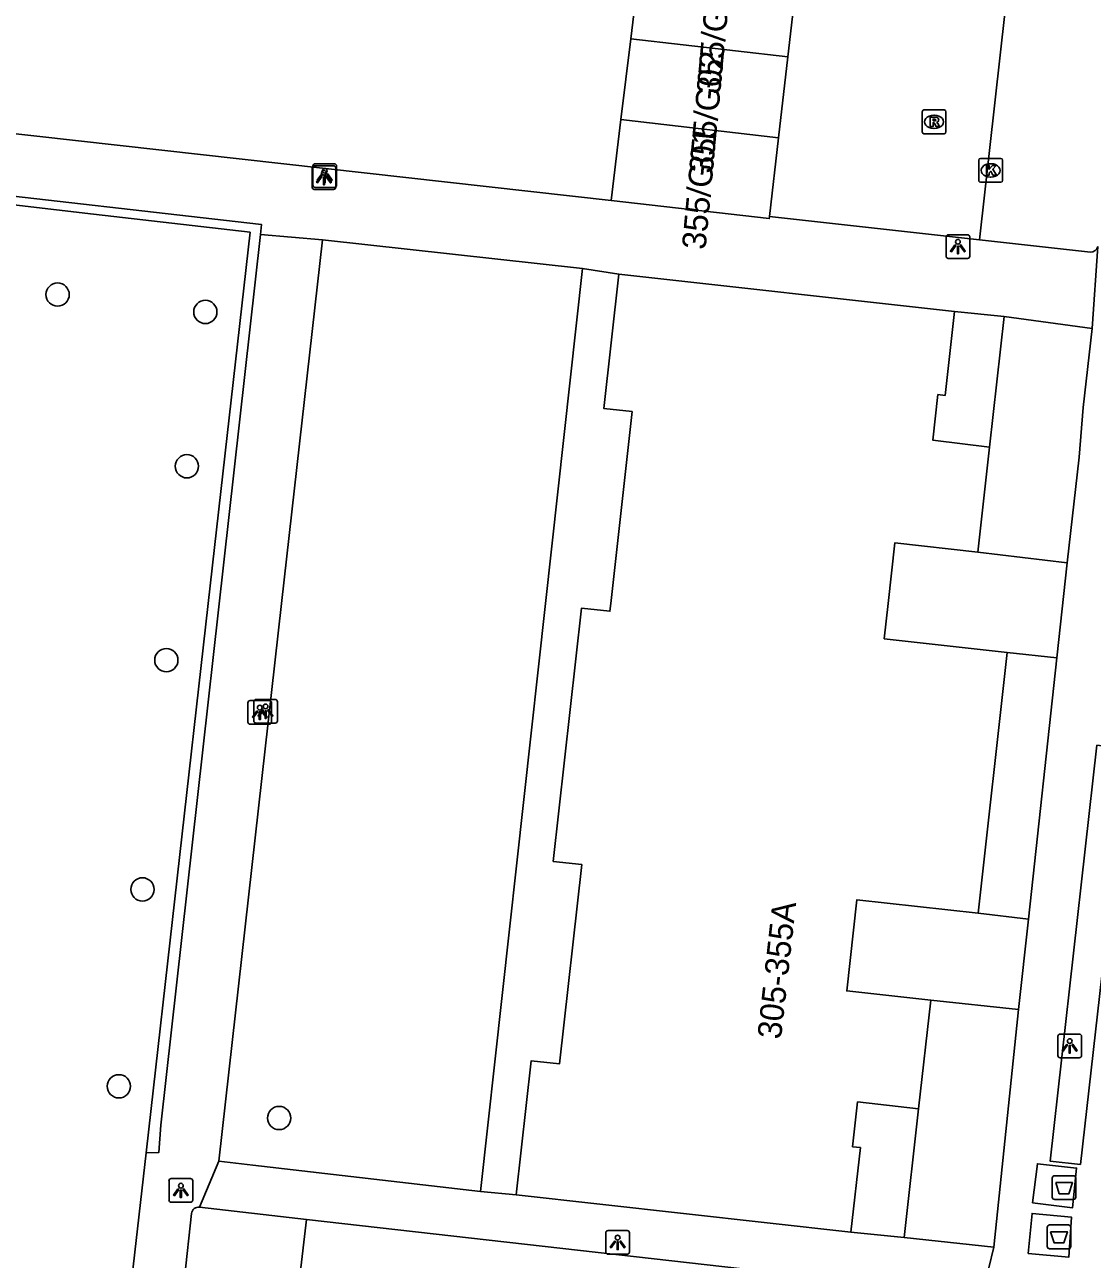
# Model space of a CAD drawing. Extents: x 161928 to 163055, y 386475 to 387428.
# Drawn here: x 162023.8 to 162068.7, y 386722.4 to 386774.3 of the extents above; entities that cross this region are included whole.
import ezdxf

# ---------------------------------------------------------------- set-up
doc = ezdxf.new("R2010")
doc.units = 0
for name, color, linetype in [('IMGEO_Afval_apart_plaats', 7, 'Continuous'), ('IMGEO_Boom', 7, 'Continuous'), ('IMGEO_Groenvoorziening', 7, 'Continuous'), ('IMGEO_Kolk', 7, 'Continuous'), ('IMGEO_Lichtpunt', 7, 'Continuous'), ('IMGEO_Pand', 7, 'Continuous'), ('IMGEO_Pand_nummerreeks', 7, 'Continuous'), ('IMGEO_Rijbaan_lokaal_open', 7, 'Continuous'), ('IMGEO_Rioolput', 7, 'Continuous'), ('IMGEO_Voetpad_gesloten', 7, 'Continuous'), ('IMGEO_Voetpad_open', 7, 'Continuous')]:
    doc.layers.add(name, color=color, linetype=linetype)

msp = doc.modelspace()

# ---------------------------------------------------------------- linework, layer by layer
at = {"layer": 'IMGEO_Afval_apart_plaats'}
for p, q in [((162067.062, 386725.035), (162067.062, 386725.835)), ((162067.062, 386725.835), (162067.062, 386725.035)), ((162067.162, 386725.935), (162067.952, 386725.935)), ((162067.952, 386725.935), (162067.162, 386725.935)), ((162068.052, 386725.835), (162068.052, 386725.035)), ((162068.052, 386725.035), (162068.052, 386725.835)), ((162067.952, 386724.935), (162067.162, 386724.935)), ((162067.162, 386724.935), (162067.952, 386724.935)), ((162066.849, 386722.964), (162066.849, 386723.764)), ((162066.849, 386723.764), (162066.849, 386722.964)), ((162066.949, 386723.864), (162067.739, 386723.864)), ((162067.739, 386723.864), (162066.949, 386723.864)), ((162067.839, 386723.764), (162067.839, 386722.964)), ((162067.839, 386722.964), (162067.839, 386723.764)), ((162067.739, 386722.864), (162066.949, 386722.864)), ((162066.949, 386722.864), (162067.739, 386722.864))]:
    msp.add_line(p, q, dxfattribs=at)
for points in [[(162067.205, 386725.649), (162067.909, 386725.649), (162067.76, 386725.179), (162067.354, 386725.179), (162067.205, 386725.649)], [(162066.992, 386723.578), (162067.696, 386723.578), (162067.547, 386723.108), (162067.141, 386723.108), (162066.992, 386723.578)]]:
    msp.add_lwpolyline(points, dxfattribs=at)
for centre, start, end in [((162067.162, 386725.835), 90, 180), ((162067.162, 386725.835), 90, 180), ((162067.952, 386725.835), 0, 90), ((162067.952, 386725.835), 360, 90), ((162067.162, 386725.035), 180, 270), ((162067.162, 386725.035), 180, 270), ((162067.952, 386725.035), 270, 0), ((162067.952, 386725.035), 270, 0), ((162066.949, 386723.764), 90, 180), ((162066.949, 386723.764), 90, 180), ((162067.739, 386723.764), 0, 90), ((162067.739, 386723.764), 360, 90), ((162066.949, 386722.964), 180, 270), ((162066.949, 386722.964), 180, 270), ((162067.739, 386722.964), 270, 0), ((162067.739, 386722.964), 270, 0)]:
    msp.add_arc(centre, 0.1, start, end, dxfattribs=at)
at = {"layer": 'IMGEO_Boom'}
for centre in [(162025.225, 386762.991), (162031.439, 386762.26), (162030.664, 386755.77), (162029.798, 386747.617), (162028.793, 386737.977), (162027.801, 386729.696), (162034.543, 386728.362)]:
    msp.add_circle(centre, 0.489, dxfattribs=at)
at = {"layer": 'IMGEO_Groenvoorziening'}
msp.add_lwpolyline([(162047.299, 386764.081), (162045.743, 386750), (162043.01, 386725.268)], dxfattribs=at)
at = {"layer": 'IMGEO_Kolk'}
for p, q in [((162063.968, 386767.788), (162063.968, 386768.64)), ((162064.043, 386768.714), (162064.895, 386768.714)), ((162064.456, 386768.494), (162064.481, 386768.494)), ((162064.969, 386768.64), (162064.969, 386767.788)), ((162064.479, 386767.934), (162064.454, 386767.934)), ((162064.895, 386767.714), (162064.043, 386767.714))]:
    msp.add_line(p, q, dxfattribs=at)
for points in [[(162063.968, 386767.788), (162063.968, 386768.64)], [(162064.043, 386768.714), (162064.895, 386768.714)], [(162064.289, 386768.414), (162064.412, 386768.414), (162064.412, 386768.263), (162064.542, 386768.414), (162064.706, 386768.414), (162064.56, 386768.263), (162064.713, 386768.014), (162064.561, 386768.014), (162064.476, 386768.178), (162064.412, 386768.111), (162064.412, 386768.014), (162064.289, 386768.014), (162064.289, 386768.414)], [(162064.969, 386768.64), (162064.969, 386767.788)], [(162064.895, 386767.714), (162064.043, 386767.714)]]:
    msp.add_lwpolyline(points, dxfattribs=at)
for centre, start, end in [((162064.045, 386768.638), 91.552, 178.448), ((162064.045, 386768.638), 91.552, 178.448), ((162064.893, 386768.638), 1.552, 88.448), ((162064.893, 386768.638), 1.552, 88.448), ((162064.045, 386767.79), 181.552, 268.448), ((162064.045, 386767.79), 181.552, 268.448), ((162064.893, 386767.79), 271.552, 358.448), ((162064.893, 386767.79), 271.552, 358.448)]:
    msp.add_arc(centre, 0.0765, start, end, dxfattribs=at)
for centre, major_axis, ratio, start_param, end_param in [((162064.455, 386768.214), (-0.387, 0.002), 0.722429, 4.712389, 7.853982), ((162064.48, 386768.214), (-0.39, 0.002), 0.717154, 1.570796, 4.712389)]:
    msp.add_ellipse(centre, major_axis=major_axis, ratio=ratio, start_param=start_param, end_param=end_param, dxfattribs=at)
at = {"layer": 'IMGEO_Lichtpunt'}
for p, q in [((162035.96, 386768.4), (162035.96, 386767.593)), ((162035.96, 386768.4), (162035.96, 386767.593)), ((162036.829, 386768.41), (162036.021, 386768.41)), ((162036.829, 386768.41), (162036.021, 386768.41)), ((162036.862, 386768.495), (162036.054, 386768.495)), ((162036.862, 386768.495), (162036.054, 386768.495)), ((162036.956, 386767.593), (162036.956, 386768.4)), ((162036.956, 386767.593), (162036.956, 386768.4)), ((162035.927, 386768.315), (162035.927, 386767.508)), ((162035.927, 386768.315), (162035.927, 386767.508)), ((162036.923, 386767.508), (162036.923, 386768.315)), ((162036.923, 386767.508), (162036.923, 386768.315)), ((162036.021, 386767.414), (162036.829, 386767.414)), ((162036.021, 386767.414), (162036.829, 386767.414)), ((162036.054, 386767.499), (162036.862, 386767.499)), ((162036.054, 386767.499), (162036.862, 386767.499)), ((162062.593, 386765.414), (162062.593, 386764.607)), ((162062.593, 386765.414), (162062.593, 386764.607)), ((162063.495, 386765.509), (162062.687, 386765.509)), ((162063.495, 386765.509), (162062.687, 386765.509)), ((162063.589, 386764.607), (162063.589, 386765.414)), ((162063.589, 386764.607), (162063.589, 386765.414)), ((162062.687, 386764.513), (162063.495, 386764.513)), ((162062.687, 386764.513), (162063.495, 386764.513)), ((162033.23, 386745.822), (162033.23, 386745.015)), ((162033.23, 386745.822), (162033.23, 386745.015)), ((162034.132, 386745.917), (162033.324, 386745.917)), ((162034.132, 386745.917), (162033.324, 386745.917)), ((162033.472, 386745.871), (162033.472, 386745.064)), ((162033.472, 386745.871), (162033.472, 386745.064)), ((162034.374, 386745.966), (162033.566, 386745.966)), ((162034.374, 386745.966), (162033.566, 386745.966)), ((162034.226, 386745.015), (162034.226, 386745.822)), ((162034.226, 386745.015), (162034.226, 386745.822)), ((162034.468, 386745.064), (162034.468, 386745.871)), ((162034.468, 386745.064), (162034.468, 386745.871)), ((162033.324, 386744.921), (162034.132, 386744.921)), ((162033.324, 386744.921), (162034.132, 386744.921)), ((162033.566, 386744.97), (162034.374, 386744.97)), ((162033.566, 386744.97), (162034.374, 386744.97)), ((162067.295, 386731.8), (162067.295, 386730.993)), ((162067.295, 386731.8), (162067.295, 386730.993)), ((162068.197, 386731.895), (162067.389, 386731.895)), ((162068.197, 386731.895), (162067.389, 386731.895)), ((162068.291, 386730.993), (162068.291, 386731.8)), ((162068.291, 386730.993), (162068.291, 386731.8)), ((162067.389, 386730.899), (162068.197, 386730.899)), ((162067.389, 386730.899), (162068.197, 386730.899)), ((162030.812, 386725.814), (162030.004, 386725.814)), ((162030.812, 386725.814), (162030.004, 386725.814)), ((162029.91, 386725.719), (162029.91, 386724.912)), ((162029.91, 386725.719), (162029.91, 386724.912)), ((162030.906, 386724.912), (162030.906, 386725.719)), ((162030.906, 386724.912), (162030.906, 386725.719)), ((162030.004, 386724.818), (162030.812, 386724.818)), ((162030.004, 386724.818), (162030.812, 386724.818)), ((162048.281, 386723.533), (162048.281, 386722.726)), ((162048.281, 386723.533), (162048.281, 386722.726)), ((162049.183, 386723.628), (162048.375, 386723.628)), ((162049.183, 386723.628), (162048.375, 386723.628)), ((162049.277, 386722.726), (162049.277, 386723.533)), ((162049.277, 386722.726), (162049.277, 386723.533)), ((162048.375, 386722.632), (162049.183, 386722.632)), ((162048.375, 386722.632), (162049.183, 386722.632))]:
    msp.add_line(p, q, dxfattribs=at)
for points in [[(162036.301, 386767.979), (162036.34, 386767.951), (162036.152, 386767.689), (162036.114, 386767.716), (162036.301, 386767.979)], [(162036.334, 386768.064), (162036.373, 386768.036), (162036.185, 386767.774), (162036.147, 386767.801), (162036.334, 386768.064)], [(162036.403, 386767.931), (162036.45, 386767.931), (162036.45, 386767.609), (162036.403, 386767.609), (162036.403, 386767.931)], [(162036.436, 386768.016), (162036.483, 386768.016), (162036.483, 386767.694), (162036.436, 386767.694), (162036.436, 386768.016)], [(162036.513, 386767.951), (162036.551, 386767.978), (162036.738, 386767.716), (162036.699, 386767.688), (162036.513, 386767.951)], [(162036.546, 386768.036), (162036.584, 386768.063), (162036.771, 386767.801), (162036.732, 386767.773), (162036.546, 386768.036)], [(162062.967, 386765.078), (162063.006, 386765.05), (162062.818, 386764.788), (162062.78, 386764.815), (162062.967, 386765.078)], [(162063.069, 386765.03), (162063.116, 386765.03), (162063.116, 386764.708), (162063.069, 386764.708), (162063.069, 386765.03)], [(162063.179, 386765.05), (162063.217, 386765.077), (162063.404, 386764.815), (162063.365, 386764.787), (162063.179, 386765.05)], [(162033.846, 386745.535), (162033.885, 386745.507), (162033.697, 386745.245), (162033.659, 386745.272), (162033.846, 386745.535)], [(162034.058, 386745.507), (162034.096, 386745.534), (162034.283, 386745.272), (162034.244, 386745.244), (162034.058, 386745.507)], [(162033.604, 386745.486), (162033.643, 386745.458), (162033.455, 386745.196), (162033.417, 386745.223), (162033.604, 386745.486)], [(162033.706, 386745.438), (162033.753, 386745.438), (162033.753, 386745.116), (162033.706, 386745.116), (162033.706, 386745.438)], [(162033.816, 386745.458), (162033.854, 386745.485), (162034.041, 386745.223), (162034.002, 386745.195), (162033.816, 386745.458)], [(162033.948, 386745.487), (162033.995, 386745.487), (162033.995, 386745.165), (162033.948, 386745.165), (162033.948, 386745.487)], [(162067.669, 386731.464), (162067.708, 386731.436), (162067.52, 386731.174), (162067.482, 386731.201), (162067.669, 386731.464)], [(162067.771, 386731.416), (162067.818, 386731.416), (162067.818, 386731.094), (162067.771, 386731.094), (162067.771, 386731.416)], [(162067.881, 386731.436), (162067.919, 386731.463), (162068.106, 386731.201), (162068.067, 386731.173), (162067.881, 386731.436)], [(162030.284, 386725.383), (162030.323, 386725.355), (162030.135, 386725.093), (162030.097, 386725.12), (162030.284, 386725.383)], [(162030.386, 386725.335), (162030.433, 386725.335), (162030.433, 386725.013), (162030.386, 386725.013), (162030.386, 386725.335)], [(162030.496, 386725.355), (162030.534, 386725.382), (162030.721, 386725.12), (162030.682, 386725.092), (162030.496, 386725.355)], [(162048.655, 386723.197), (162048.694, 386723.169), (162048.506, 386722.907), (162048.468, 386722.934), (162048.655, 386723.197)], [(162048.867, 386723.169), (162048.905, 386723.196), (162049.092, 386722.934), (162049.053, 386722.906), (162048.867, 386723.169)], [(162048.757, 386723.149), (162048.804, 386723.149), (162048.804, 386722.827), (162048.757, 386722.827), (162048.757, 386723.149)]]:
    msp.add_lwpolyline(points, dxfattribs=at)
for centre in [(162036.426, 386768.113), (162036.459, 386768.198), (162063.092, 386765.212), (162033.729, 386745.62), (162033.971, 386745.669), (162067.794, 386731.598), (162030.409, 386725.517), (162048.78, 386723.331)]:
    msp.add_circle(centre, 0.0994, dxfattribs=at)
for centre, start, end in [((162036.021, 386768.315), 90, 180), ((162036.021, 386768.315), 90, 180), ((162036.054, 386768.4), 90, 180), ((162036.054, 386768.4), 90, 180), ((162036.829, 386768.315), 0, 90), ((162036.829, 386768.315), 0, 90), ((162036.862, 386768.4), 0, 90), ((162036.862, 386768.4), 0, 90), ((162036.021, 386767.508), 180, 270), ((162036.021, 386767.508), 180, 270), ((162036.054, 386767.593), 180, 270), ((162036.054, 386767.593), 180, 270), ((162036.829, 386767.508), 270, 0), ((162036.829, 386767.508), 270, 360), ((162036.862, 386767.593), 270, 0), ((162036.862, 386767.593), 270, 360), ((162062.687, 386765.414), 90, 180), ((162062.687, 386765.414), 90, 180), ((162063.495, 386765.414), 0, 90), ((162063.495, 386765.414), 0, 90), ((162062.687, 386764.607), 180, 270), ((162062.687, 386764.607), 180, 270), ((162063.495, 386764.607), 270, 0), ((162063.495, 386764.607), 270, 360), ((162033.324, 386745.822), 90, 180), ((162033.324, 386745.822), 90, 180), ((162033.566, 386745.871), 90, 180), ((162033.566, 386745.871), 90, 180), ((162034.132, 386745.822), 0, 90), ((162034.132, 386745.822), 0, 90), ((162034.374, 386745.871), 0, 90), ((162034.374, 386745.871), 0, 90), ((162033.324, 386745.015), 180, 270), ((162033.324, 386745.015), 180, 270), ((162033.566, 386745.064), 180, 270), ((162033.566, 386745.064), 180, 270), ((162034.132, 386745.015), 270, 0), ((162034.132, 386745.015), 270, 360), ((162034.374, 386745.064), 270, 0), ((162034.374, 386745.064), 270, 360), ((162067.389, 386731.8), 90, 180), ((162067.389, 386731.8), 90, 180), ((162068.197, 386731.8), 0, 90), ((162068.197, 386731.8), 0, 90), ((162067.389, 386730.993), 180, 270), ((162067.389, 386730.993), 180, 270), ((162068.197, 386730.993), 270, 0), ((162068.197, 386730.993), 270, 360), ((162030.004, 386725.719), 90, 180), ((162030.004, 386725.719), 90, 180), ((162030.812, 386725.719), 0, 90), ((162030.812, 386725.719), 0, 90), ((162030.004, 386724.912), 180, 270), ((162030.004, 386724.912), 180, 270), ((162030.812, 386724.912), 270, 0), ((162030.812, 386724.912), 270, 360), ((162048.375, 386723.533), 90, 180), ((162048.375, 386723.533), 90, 180), ((162049.183, 386723.533), 0, 90), ((162049.183, 386723.533), 0, 90), ((162048.375, 386722.726), 180, 270), ((162048.375, 386722.726), 180, 270), ((162049.183, 386722.726), 270, 0), ((162049.183, 386722.726), 270, 360)]:
    msp.add_arc(centre, 0.0946, start, end, dxfattribs=at)
at = {"layer": 'IMGEO_Pand'}
for points in [[(162049.742, 386777.154), (162049.329, 386773.751)], [(162056.326, 386776.401), (162055.936, 386772.995)], [(162049.329, 386773.751), (162048.916, 386770.347)], [(162049.329, 386773.751), (162055.936, 386772.995)], [(162055.936, 386772.995), (162055.547, 386769.589)], [(162048.503, 386766.944), (162048.916, 386770.347)], [(162048.916, 386770.347), (162055.547, 386769.589)], [(162055.547, 386769.589), (162055.168, 386766.28)], [(162055.168, 386766.28), (162055.157, 386766.183), (162048.503, 386766.944)], [(162048.824, 386763.85), (162048.195, 386758.205), (162049.389, 386758.073), (162048.49, 386750), (162048.454, 386749.675), (162047.261, 386749.807), (162046.075, 386739.154), (162047.268, 386739.022), (162046.333, 386730.634), (162045.14, 386730.766), (162044.512, 386725.13)], [(162048.824, 386763.85), (162062.945, 386762.278)], [(162064.418, 386756.573), (162062.04, 386756.866), (162062.254, 386758.784), (162062.552, 386758.75), (162062.945, 386762.278)], [(162063.926, 386752.159), (162064.418, 386756.573)], [(162065.168, 386747.944), (162059.991, 386748.52), (162060.155, 386750), (162060.438, 386752.547), (162063.926, 386752.159)], [(162063.946, 386736.971), (162065.168, 386747.944)], [(162061.947, 386733.315), (162058.415, 386733.71), (162058.842, 386737.538), (162063.946, 386736.971)], [(162061.439, 386728.755), (162061.947, 386733.315)], [(162058.594, 386723.562), (162058.991, 386727.12), (162058.664, 386727.157), (162058.874, 386729.041), (162061.439, 386728.755)], [(162058.594, 386723.562), (162044.512, 386725.13)]]:
    msp.add_lwpolyline(points, dxfattribs=at)
at = {"layer": 'IMGEO_Rijbaan_lokaal_open'}
for points in [[(162064.004, 386765.296), (162068.285, 386803.638)], [(162055.168, 386766.28), (162064.004, 386765.296)], [(162025.596, 386677.256), (162029.178, 386676.854), (162030.14, 386676.772), (162035.688, 386724.098)], [(162035.688, 386724.098), (162061.719, 386721.152)]]:
    msp.add_lwpolyline(points, dxfattribs=at)
at = {"layer": 'IMGEO_Rioolput'}
for p, q in [((162061.588, 386769.828), (162061.588, 386770.68)), ((162061.663, 386770.754), (162062.515, 386770.754)), ((162062.076, 386770.534), (162062.101, 386770.534)), ((162062.589, 386770.68), (162062.589, 386769.828)), ((162062.099, 386769.974), (162062.074, 386769.974)), ((162062.515, 386769.754), (162061.663, 386769.754))]:
    msp.add_line(p, q, dxfattribs=at)
for points in [[(162061.588, 386769.828), (162061.588, 386770.68)], [(162061.663, 386770.754), (162062.515, 386770.754)], [(162062.177, 386770.452), (162061.925, 386770.454), (162061.925, 386770.054)], [(162062.589, 386770.68), (162062.589, 386769.828)], [(162061.925, 386770.054), (162062.049, 386770.054), (162062.049, 386770.216), (162062.06, 386770.216)], [(162062.103, 386770.373), (162062.049, 386770.373), (162062.049, 386770.292)], [(162062.049, 386770.292), (162062.101, 386770.292)], [(162062.107, 386770.187), (162062.178, 386770.054), (162062.318, 386770.054), (162062.253, 386770.18)], [(162062.515, 386769.754), (162061.663, 386769.754)]]:
    msp.add_lwpolyline(points, dxfattribs=at)
for centre, radius, start, end in [((162061.665, 386770.678), 0.0765, 91.552, 178.448), ((162061.665, 386770.678), 0.0765, 91.552, 178.448), ((162062.176, 386770.342), 0.109, 350.3612, 89.416), ((162062.513, 386770.678), 0.0765, 1.552, 88.448), ((162062.513, 386770.678), 0.0765, 1.552, 88.448), ((162062.059, 386770.163), 0.0533, 26.0293, 88.6989), ((162062.085, 386770.481), 0.19, 274.7715, 282.9687), ((162062.109, 386770.277), 0.0964, 77.0061, 93.1865), ((162062.123, 386770.334), 0.0378, 276.6634, 79.6772), ((162062.174, 386770.342), 0.112, 277.5842, 350.9817), ((162062.158, 386770.127), 0.108, 29.5134, 73.7905), ((162061.665, 386769.83), 0.0765, 181.552, 268.448), ((162061.665, 386769.83), 0.0765, 181.552, 268.448), ((162062.513, 386769.83), 0.0765, 271.552, 358.448), ((162062.513, 386769.83), 0.0765, 271.552, 358.448)]:
    msp.add_arc(centre, radius, start, end, dxfattribs=at)
for centre, major_axis, ratio, start_param, end_param in [((162062.075, 386770.254), (-0.387, 0.002), 0.722429, 4.712389, 7.853982), ((162062.1, 386770.254), (-0.39, 0.002), 0.717154, 1.570796, 4.712389)]:
    msp.add_ellipse(centre, major_axis=major_axis, ratio=ratio, start_param=start_param, end_param=end_param, dxfattribs=at)
at = {"layer": 'IMGEO_Voetpad_gesloten'}
for points in [[(162066.229, 386724.789), (162066.438, 386726.441), (162068.08, 386726.254), (162067.906, 386724.583), (162066.229, 386724.789)], [(162066.04, 386722.67), (162066.212, 386724.348), (162067.873, 386724.187), (162067.753, 386722.504), (162066.04, 386722.67)]]:
    msp.add_lwpolyline(points, dxfattribs=at)
at = {"layer": 'IMGEO_Voetpad_open'}
for points in [[(162048.503, 386766.944), (162007.061, 386771.581)], [(162006.777, 386769.017), (162033.803, 386765.933), (162033.754, 386765.523)], [(162021.82, 386766.942), (162026.736, 386766.372), (162033.319, 386765.609), (162031.554, 386750), (162028.943, 386726.903)], [(162033.754, 386765.523), (162029.566, 386728.062), (162029.484, 386726.918), (162028.943, 386726.903)], [(162032.012, 386726.545), (162034.645, 386750), (162036.361, 386765.29)], [(162033.754, 386765.523), (162036.361, 386765.29)], [(162036.361, 386765.29), (162047.299, 386764.081)], [(162068.664, 386764.776), (162064.004, 386765.296)], [(162068.982, 386765.015), (162068.744, 386761.57)], [(162047.299, 386764.081), (162048.824, 386763.85)], [(162062.945, 386762.278), (162065.031, 386762.071)], [(162064.418, 386756.573), (162065.031, 386762.071)], [(162065.031, 386762.071), (162068.744, 386761.57)], [(162068.744, 386761.57), (162068.367, 386758.248), (162068.197, 386756.147), (162067.69, 386751.715)], [(162067.69, 386751.715), (162063.926, 386752.159)], [(162067.69, 386751.715), (162067.259, 386747.713)], [(162065.168, 386747.944), (162067.259, 386747.713)], [(162067.259, 386747.713), (162066.058, 386736.723)], [(162068.938, 386744.047), (162070.219, 386743.881), (162068.243, 386726.411), (162066.977, 386726.541), (162068.938, 386744.047)], [(162066.058, 386736.723), (162063.946, 386736.971)], [(162066.058, 386736.723), (162065.644, 386732.924)], [(162061.947, 386733.315), (162065.644, 386732.924)], [(162065.644, 386732.924), (162064.603, 386722.927)], [(162060.836, 386723.344), (162061.439, 386728.755)], [(162028.943, 386726.903), (162027.442, 386713.619)], [(162032.012, 386726.545), (162031.198, 386724.615)], [(162043.01, 386725.268), (162033.433, 386726.38), (162032.012, 386726.545)], [(162044.512, 386725.13), (162043.01, 386725.268)], [(162025.596, 386677.256), (162030.559, 386721.622), (162030.861, 386724.346)], [(162031.198, 386724.615), (162035.688, 386724.098)], [(162060.836, 386723.344), (162058.594, 386723.562)], [(162064.603, 386722.927), (162060.836, 386723.344)], [(162064.603, 386722.927), (162063.546, 386718.588)]]:
    msp.add_lwpolyline(points, dxfattribs=at)
for centre, radius, start, end in [((162068.673, 386765.096), 0.32, 268.4548, 345.4002), ((162031.164, 386724.312), 0.305, 83.6127, 173.5824)]:
    msp.add_arc(centre, radius, start, end, dxfattribs=at)

# ---------------------------------------------------------------- texts
at = {"layer": 'IMGEO_Pand_nummerreeks'}
for s, rotation, p in [('355/G03', 84.6275, (162053.09, 386771.39)), ('355/G02', 84.6275, (162052.777, 386768.061)), ('355/G01', 84.6259, (162052.476, 386764.854)), ('305-355A', 83.6352, (162055.649, 386731.649))]:
    msp.add_text(s, height=1, rotation=rotation, dxfattribs=at).set_placement(p)

doc.saveas('drawing.dxf')
